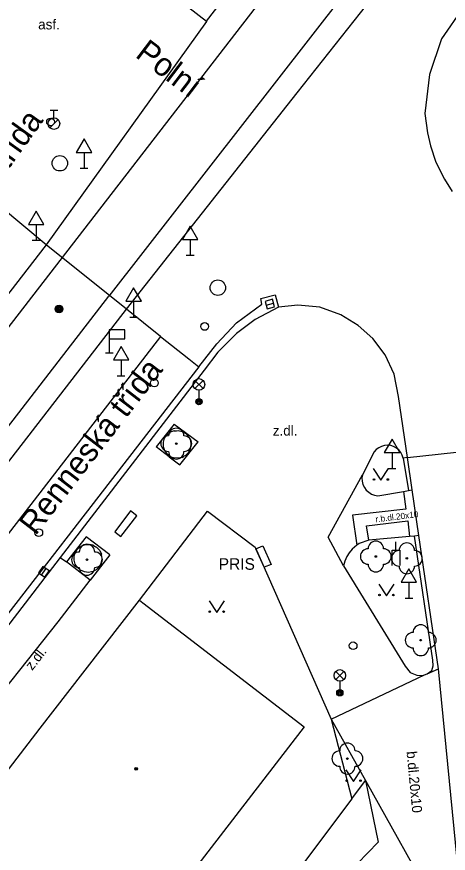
# Model space of a CAD drawing. Extents: x -598932 to -598196, y -1162207 to -1161504.
# Drawn here: x -598832.1 to -598804.1, y -1162101.4 to -1162047.2 of the extents above; entities that cross this region are included whole.
import ezdxf

# ---------------------------------------------------------------- set-up
doc = ezdxf.new("R2010")
doc.units = 0
for name, color, linetype in [('Level 22', 7, 'Continuous'), ('Level 25', 7, 'Continuous'), ('Level 27', 7, 'Continuous'), ('Level 28', 7, 'Continuous'), ('Level 33', 7, 'Continuous'), ('Level 34', 7, 'Continuous'), ('Level 36', 7, 'Continuous'), ('Level 38', 7, 'Continuous'), ('Level 39', 7, 'Continuous'), ('silnoproud - povrch.  znaky a  RIS  skut. velikost', 7, 'Continuous'), ('specificka linie pasportu komunikaci', 7, 'Continuous'), ('TM - budovy zdene_ betonove - VP', 7, 'Continuous'), ('TM - chodniky - VP', 7, 'Continuous'), ('TM - hranice souvisleho porostu (skupiny stromu_ kere)', 7, 'Continuous'), ('TM - komunikace - VP', 7, 'Continuous'), ('TM - MHD - osa koleji', 7, 'Continuous'), ('TM - plot dreveny_ kovovy - VP', 7, 'Continuous'), ('TM - popis objektu', 7, 'Continuous'), ('TM - popis povrchu', 7, 'Continuous'), ('TM - rozhrani mezi zpev. plochami mezi sebou - VP', 7, 'Continuous'), ('TM - rozhrani ploch obecne - VP', 7, 'Continuous'), ('ulice', 7, 'Continuous')]:
    doc.layers.add(name, color=color, linetype=linetype)

msp = doc.modelspace()

# ---------------------------------------------------------------- linework, layer by layer
at = {"layer": 'Level 22'}
for centre in [(-598821.73, -1162074.82), (-598827.51, -1162082.34), (-598808.81, -1162082.13), (-598806.8, -1162082.25), (-598805.9, -1162087.55), (-598810.65, -1162095.22)]:
    msp.add_circle(centre, 0.05, dxfattribs=at)
for centre, start, end in [((-598821.73, -1162074.32), 0, 180), ((-598822.23, -1162074.82), 90, 270), ((-598821.23, -1162074.82), 270, 90), ((-598821.73, -1162075.32), 180, 0), ((-598808.81, -1162081.63), 0, 180), ((-598806.8, -1162081.75), 0, 180), ((-598827.51, -1162081.84), 0, 180), ((-598809.31, -1162082.13), 90, 270), ((-598808.31, -1162082.13), 270, 90), ((-598807.3, -1162082.25), 90, 270), ((-598806.3, -1162082.25), 270, 90), ((-598828.01, -1162082.34), 90, 270), ((-598827.01, -1162082.34), 270, 90), ((-598827.51, -1162082.84), 180, 0), ((-598808.81, -1162082.63), 180, 0), ((-598806.8, -1162082.75), 180, 0), ((-598805.9, -1162087.05), 0, 180), ((-598806.4, -1162087.55), 90, 270), ((-598805.4, -1162087.55), 270, 90), ((-598805.9, -1162088.05), 180, 0), ((-598810.65, -1162094.72), 0, 180), ((-598811.15, -1162095.22), 90, 270), ((-598810.15, -1162095.22), 270, 90), ((-598810.65, -1162095.72), 180, 0)]:
    msp.add_arc(centre, 0.5, start, end, dxfattribs=at)
at = {"layer": 'Level 25'}
for radius in [0.25, 0.2, 0.15, 0.1, 0.05]:
    msp.add_circle((-598829.32, -1162066.1), radius, dxfattribs=at)
at = {"layer": 'Level 27'}
for p, q in [((-598815.911, -1162065.848), (-598815.429, -1162065.712)), ((-598830.453, -1162083.335), (-598830.167, -1162082.925))]:
    msp.add_line(p, q, dxfattribs=at)
for points in [[(-598815.842, -1162066.089), (-598815.361, -1162065.952), (-598815.498, -1162065.471), (-598815.979, -1162065.608)], [(-598830.248, -1162083.478), (-598829.962, -1162083.068), (-598830.372, -1162082.782), (-598830.658, -1162083.192)]]:
    msp.add_lwpolyline(points, close=True, dxfattribs=at)
for centre in [(-598829.27, -1162056.66), (-598819.04, -1162064.72)]:
    msp.add_circle(centre, 0.5, dxfattribs=at)
at = {"layer": 'Level 28'}
for p, q in [((-598829.9, -1162053.215), (-598829.4, -1162053.215)), ((-598829.65, -1162053.715), (-598829.65, -1162053.215)), ((-598829.908, -1162054.362), (-598829.378, -1162053.832))]:
    msp.add_line(p, q, dxfattribs=at)
for centre, radius in [((-598829.87, -1162053.98), 0.25), ((-598829.65, -1162054.09), 0.375), ((-598819.89, -1162067.23), 0.25), ((-598823.15, -1162070.89), 0.25), ((-598830.63, -1162080.59), 0.25), ((-598810.28, -1162087.91), 0.25)]:
    msp.add_circle(centre, radius, dxfattribs=at)
at = {"layer": 'Level 33'}
for p, q in [((-598820.525, -1162071.25), (-598819.995, -1162070.72)), ((-598820.525, -1162070.72), (-598819.995, -1162071.25)), ((-598820.26, -1162071.36), (-598820.26, -1162072.11)), ((-598811.405, -1162090.1), (-598810.875, -1162089.57)), ((-598811.405, -1162089.57), (-598810.875, -1162090.1)), ((-598811.14, -1162090.21), (-598811.14, -1162090.96))]:
    msp.add_line(p, q, dxfattribs=at)
for centre, radius in [((-598820.26, -1162070.985), 0.375), ((-598820.26, -1162072.11), 0.2), ((-598820.26, -1162072.11), 0.145), ((-598820.26, -1162072.11), 0.0876), ((-598811.14, -1162089.835), 0.375), ((-598811.14, -1162090.96), 0.2), ((-598811.14, -1162090.96), 0.145), ((-598811.14, -1162090.96), 0.0876)]:
    msp.add_circle(centre, radius, dxfattribs=at)
at = {"layer": 'Level 34'}
for p, q in [((-598827.7, -1162055.952), (-598827.7, -1162056.97)), ((-598827.95, -1162056.97), (-598827.45, -1162056.97)), ((-598830.8, -1162060.622), (-598830.8, -1162061.64)), ((-598831.05, -1162061.64), (-598830.55, -1162061.64)), ((-598820.83, -1162061.592), (-598820.83, -1162062.61)), ((-598821.08, -1162062.61), (-598820.58, -1162062.61)), ((-598824.49, -1162065.602), (-598824.49, -1162066.62)), ((-598824.74, -1162066.62), (-598824.24, -1162066.62)), ((-598826.07, -1162068.04), (-598826.07, -1162068.94)), ((-598826.32, -1162068.94), (-598825.82, -1162068.94)), ((-598825.3, -1162069.402), (-598825.3, -1162070.42)), ((-598825.55, -1162070.42), (-598825.05, -1162070.42)), ((-598807.76, -1162075.402), (-598807.76, -1162076.42)), ((-598808.01, -1162076.42), (-598807.51, -1162076.42)), ((-598806.67, -1162083.802), (-598806.67, -1162084.82)), ((-598806.92, -1162084.82), (-598806.42, -1162084.82))]:
    msp.add_line(p, q, dxfattribs=at)
for points in [[(-598828.2, -1162055.952), (-598827.2, -1162055.952), (-598827.7, -1162055.086)], [(-598831.3, -1162060.622), (-598830.3, -1162060.622), (-598830.8, -1162059.756)], [(-598821.33, -1162061.592), (-598820.33, -1162061.592), (-598820.83, -1162060.726)], [(-598824.99, -1162065.602), (-598823.99, -1162065.602), (-598824.49, -1162064.736)], [(-598826.07, -1162068.04), (-598825.07, -1162068.04), (-598825.07, -1162067.44), (-598826.07, -1162067.44)], [(-598825.8, -1162069.402), (-598824.8, -1162069.402), (-598825.3, -1162068.536)], [(-598808.26, -1162075.402), (-598807.26, -1162075.402), (-598807.76, -1162074.536)], [(-598807.17, -1162083.802), (-598806.17, -1162083.802), (-598806.67, -1162082.936)]]:
    msp.add_lwpolyline(points, close=True, dxfattribs=at)
at = {"layer": 'Level 36'}
for points in [[(-598808.98, -1162076.44), (-598808.48, -1162077.19), (-598807.98, -1162076.44)], [(-598808.62, -1162083.93), (-598808.12, -1162084.68), (-598807.62, -1162083.93)], [(-598819.61, -1162085), (-598819.11, -1162085.75), (-598818.61, -1162085)], [(-598810.75, -1162095.95), (-598810.25, -1162096.7), (-598809.75, -1162095.95)]]:
    msp.add_lwpolyline(points, dxfattribs=at)
for centre in [(-598808.93, -1162077.14), (-598808.031, -1162077.14), (-598808.57, -1162084.63), (-598807.671, -1162084.63), (-598819.56, -1162085.7), (-598818.661, -1162085.7), (-598810.7, -1162096.65), (-598809.801, -1162096.65)]:
    msp.add_circle(centre, 0.05, dxfattribs=at)
at = {"layer": 'Level 38'}
msp.add_line((-598807.51, -1162081.72), (-598807.51, -1162081.19), dxfattribs=at)
msp.add_lwpolyline([(-598807.76, -1162082.72), (-598807.76, -1162081.72), (-598807.26, -1162081.72), (-598807.26, -1162082.72)], dxfattribs=at)
at = {"layer": 'Level 39'}
for radius in [0.09, 0.0398]:
    msp.add_circle((-598824.32, -1162095.88), radius, dxfattribs=at)
at = {"layer": 'silnoproud - povrch.  znaky a  RIS  skut. velikost'}
for points in [[(-598824.69, -1162079.18), (-598825.71, -1162080.54)], [(-598825.31, -1162080.84), (-598824.29, -1162079.49)], [(-598824.29, -1162079.49), (-598824.69, -1162079.18)], [(-598825.71, -1162080.54), (-598825.31, -1162080.84)], [(-598816.57, -1162081.63), (-598816.12, -1162081.43)], [(-598816.03, -1162082.83), (-598816.57, -1162081.63)], [(-598816.12, -1162081.43), (-598815.59, -1162082.64)], [(-598815.59, -1162082.64), (-598816.03, -1162082.83)]]:
    msp.add_lwpolyline(points, dxfattribs=at)
at = {"layer": 'specificka linie pasportu komunikaci'}
for points in [[(-598813.9, -1162052.09), (-598805.7, -1162041.71)], [(-598819.77, -1162047.46), (-598819.783, -1162047.478), (-598830.15, -1162061.94)], [(-598824.95, -1162066.1), (-598813.9, -1162052.09)], [(-598806.76, -1162075.71), (-598798.43, -1162074.82)], [(-598829.24, -1162082.19), (-598828.83, -1162082.48)], [(-598834.938, -1162093.363), (-598829.379, -1162086.369), (-598827.311, -1162083.663)]]:
    msp.add_lwpolyline(points, dxfattribs=at)
at = {"layer": 'TM - budovy zdene_ betonove - VP'}
for points in [[(-598828.76, -1162090.93), (-598824.11, -1162084.95)], [(-598824.11, -1162084.95), (-598823.89, -1162085.14)], [(-598823.89, -1162085.14), (-598813.45, -1162093.17)], [(-598830.54, -1162093.24), (-598828.76, -1162090.93)], [(-598813.45, -1162093.17), (-598819.68, -1162101.25), (-598824.4, -1162107.36)], [(-598835.09, -1162099.17), (-598830.54, -1162093.24)]]:
    msp.add_lwpolyline(points, dxfattribs=at)
at = {"layer": 'TM - chodniky - VP'}
for points in [[(-598830.15, -1162061.94), (-598878.32, -1162124.28), (-598878.73, -1162124)], [(-598872.98, -1162129), (-598873.3, -1162128.69), (-598824.95, -1162066.1)], [(-598807.03, -1162075.75), (-598807.094, -1162075.56), (-598807.193, -1162075.385), (-598807.323, -1162075.231), (-598807.479, -1162075.105), (-598807.656, -1162075.01), (-598807.848, -1162074.95), (-598808.048, -1162074.927), (-598808.248, -1162074.942), (-598808.442, -1162074.995), (-598808.623, -1162075.082), (-598808.784, -1162075.202), (-598808.92, -1162075.35), (-598809.68, -1162076.83)], [(-598806.76, -1162075.71), (-598807.03, -1162075.75)], [(-598809.68, -1162076.83), (-598809.709, -1162077.042), (-598809.696, -1162077.255), (-598809.644, -1162077.462), (-598809.553, -1162077.655), (-598809.427, -1162077.828), (-598809.271, -1162077.973), (-598809.09, -1162078.086), (-598808.89, -1162078.163), (-598808.68, -1162078.2), (-598807.01, -1162077.91)], [(-598807.01, -1162077.91), (-598806.7, -1162077.86)], [(-598806.7, -1162077.86), (-598806.45, -1162077.82)], [(-598809.27, -1162081.07), (-598809.88, -1162081.28), (-598810.04, -1162081.4)], [(-598806.62, -1162080.83), (-598809.27, -1162081.07)], [(-598806.3, -1162080.81), (-598806.62, -1162080.83)], [(-598806.03, -1162080.77), (-598806.3, -1162080.81)], [(-598810.04, -1162081.4), (-598810.35, -1162081.66), (-598810.531, -1162081.887), (-598810.69, -1162082.14), (-598810.814, -1162082.436), (-598810.91, -1162082.74)], [(-598810.91, -1162082.74), (-598806.91, -1162089.23), (-598806.58, -1162089.64), (-598806.15, -1162089.82), (-598805.83, -1162089.84), (-598805.66, -1162089.79)], [(-598805.66, -1162089.79), (-598805.49, -1162089.74)], [(-598805.49, -1162089.74), (-598804.76, -1162089.4)], [(-598811.7, -1162092.66), (-598809.48, -1162096.64)], [(-598809.48, -1162096.64), (-598804.76, -1162105.11), (-598803.96, -1162113.33), (-598803.69, -1162116.16)]]:
    msp.add_lwpolyline(points, dxfattribs=at)
at = {"layer": 'TM - hranice souvisleho porostu (skupiny stromu_ kere)'}
for points in [[(-598809.48, -1162096.64), (-598808.65, -1162100.63), (-598814.67, -1162106.85), (-598816.42, -1162105.9)], [(-598810.37, -1162097.83), (-598809.48, -1162096.64)]]:
    msp.add_lwpolyline(points, dxfattribs=at)
at = {"layer": 'TM - komunikace - VP'}
for points in [[(-598838.9, -1162032.64), (-598834.74, -1162035.86), (-598819.77, -1162047.46), (-598811.77, -1162037.09)], [(-598801.76, -1162044.51), (-598804.55, -1162048.6)], [(-598804.55, -1162048.6), (-598805.33, -1162050.9), (-598805.63, -1162053.44)], [(-598805.63, -1162053.44), (-598805.472, -1162054.695), (-598805.28, -1162055.53), (-598804.916, -1162056.587), (-598804.37, -1162057.68)], [(-598804.37, -1162057.68), (-598803.87, -1162058.48)], [(-598830.15, -1162061.94), (-598833.19, -1162059.42)], [(-598824.95, -1162066.1), (-598830.15, -1162061.94)], [(-598815.12, -1162065.99), (-598816.63, -1162066.78), (-598817.82, -1162067.68), (-598819.04, -1162068.9), (-598819.92, -1162070.07), (-598829.24, -1162082.19), (-598837.49, -1162092.92)], [(-598806.76, -1162075.71), (-598807.34, -1162071.76), (-598807.63, -1162070.32), (-598808.2, -1162069.07), (-598809, -1162068.01), (-598809.95, -1162067.16), (-598811.07, -1162066.48), (-598812.44, -1162065.98), (-598813.85, -1162065.86), (-598815.12, -1162065.99)], [(-598822.76, -1162067.88), (-598824.95, -1162066.1)], [(-598822.76, -1162067.88), (-598871.05, -1162130.45)], [(-598806.45, -1162077.82), (-598806.76, -1162075.71)], [(-598806.03, -1162080.77), (-598806.45, -1162077.82)], [(-598804.76, -1162089.4), (-598806.03, -1162080.77)], [(-598797.94, -1162159.08), (-598802.44, -1162113.12), (-598803.25, -1162104.84), (-598804.76, -1162089.4)]]:
    msp.add_lwpolyline(points, dxfattribs=at)
at = {"layer": 'TM - MHD - osa koleji'}
for points in [[(-598772.31, -1161989.08), (-598809.8, -1162037.73), (-598829.26, -1162062.96)], [(-598769.53, -1161992.03), (-598806.58, -1162040.17), (-598826.1, -1162065.26)], [(-598829.26, -1162062.96), (-598932.017, -1162196.015)], [(-598932.017, -1162202.584), (-598826.1, -1162065.26)]]:
    msp.add_lwpolyline(points, dxfattribs=at)
at = {"layer": 'TM - plot dreveny_ kovovy - VP'}
for points in [[(-598824.11, -1162084.95), (-598819.71, -1162079.2), (-598816.62, -1162081.53), (-598811.7, -1162092.66)], [(-598811.7, -1162092.66), (-598810.37, -1162097.83)], [(-598810.37, -1162097.83), (-598816.42, -1162105.9)]]:
    msp.add_lwpolyline(points, dxfattribs=at)
at = {"layer": 'TM - rozhrani mezi zpev. plochami mezi sebou - VP'}
for points in [[(-598821.86, -1162073.55), (-598823.022, -1162075.03)], [(-598821.864, -1162073.55), (-598820.307, -1162074.701)], [(-598822.188, -1162075.665), (-598821.507, -1162076.194), (-598820.31, -1162074.7)], [(-598822.188, -1162075.665), (-598823.022, -1162075.03)], [(-598810.91, -1162082.74), (-598811.9, -1162080.88), (-598809.68, -1162076.83)], [(-598807.01, -1162077.91), (-598806.87, -1162079.06), (-598810.31, -1162079.45), (-598810.04, -1162081.4)], [(-598809.27, -1162081.07), (-598809.42, -1162080.15), (-598806.74, -1162079.83), (-598806.62, -1162080.83)], [(-598826.021, -1162082.022), (-598827.569, -1162080.865), (-598828.83, -1162082.48)], [(-598826.021, -1162082.022), (-598827.311, -1162083.663), (-598828.83, -1162082.48)], [(-598811.7, -1162092.66), (-598805.66, -1162089.79)]]:
    msp.add_lwpolyline(points, dxfattribs=at)
at = {"layer": 'TM - rozhrani ploch obecne - VP'}
for points in [[(-598817.82, -1162067), (-598816.19, -1162065.79), (-598816.25, -1162065.42), (-598815.33, -1162065.19), (-598815.12, -1162065.99)], [(-598819.1, -1162068.35), (-598817.82, -1162067)], [(-598822.76, -1162067.88), (-598820.92, -1162069.33), (-598820.26, -1162069.85)], [(-598820.26, -1162069.85), (-598819.1, -1162068.35)], [(-598820.26, -1162069.85), (-598837.88, -1162092.61), (-598849.59, -1162107.76), (-598859.61, -1162120.56), (-598869.79, -1162133.87), (-598880.39, -1162147.44), (-598892.62, -1162163.26), (-598900.1, -1162173.29), (-598909.58, -1162185.34), (-598919.91, -1162198.66), (-598926.357, -1162206.96)], [(-598822.565, -1162074.73), (-598822.485, -1162074.476), (-598822.332, -1162074.257), (-598822.122, -1162074.089)], [(-598821.872, -1162073.992), (-598822.117, -1162074.085), (-598822.122, -1162074.089)], [(-598821.872, -1162073.992), (-598821.721, -1162073.982)], [(-598821.721, -1162073.982), (-598821.606, -1162073.974)], [(-598821.606, -1162073.974), (-598821.344, -1162074.035), (-598821.115, -1162074.168), (-598820.932, -1162074.366)], [(-598822.567, -1162075), (-598822.565, -1162074.73)], [(-598820.815, -1162074.614), (-598820.777, -1162074.886), (-598820.821, -1162075.15), (-598820.941, -1162075.389)], [(-598820.932, -1162074.366), (-598820.815, -1162074.614)], [(-598822.57, -1162075), (-598822.486, -1162075.259), (-598822.343, -1162075.476)], [(-598822.13, -1162075.649), (-598822.343, -1162075.476)], [(-598822.13, -1162075.649), (-598821.887, -1162075.745)], [(-598821.352, -1162075.712), (-598821.621, -1162075.769), (-598821.887, -1162075.745)], [(-598821.352, -1162075.712), (-598821.265, -1162075.661)], [(-598820.94, -1162075.39), (-598821.126, -1162075.583), (-598821.265, -1162075.661)], [(-598807.03, -1162075.75), (-598806.7, -1162077.86)], [(-598805.49, -1162089.74), (-598805.19, -1162089.51), (-598805.09, -1162089.21), (-598805.12, -1162088.84), (-598806.3, -1162080.81)], [(-598828.253, -1162081.839), (-598828.097, -1162081.62), (-598828.01, -1162081.553)], [(-598828.01, -1162081.553), (-598827.883, -1162081.455)], [(-598827.883, -1162081.455), (-598827.631, -1162081.363), (-598827.362, -1162081.344)], [(-598827.113, -1162081.405), (-598827.362, -1162081.344)], [(-598827.113, -1162081.405), (-598826.949, -1162081.498)], [(-598826.748, -1162081.677), (-598826.862, -1162081.547), (-598826.949, -1162081.498)], [(-598826.748, -1162081.677), (-598826.688, -1162081.745), (-598826.572, -1162081.986)], [(-598827.677, -1162083.13), (-598827.92, -1162083.026), (-598828.129, -1162082.848), (-598828.273, -1162082.625), (-598828.345, -1162082.368), (-598828.339, -1162082.095), (-598828.253, -1162081.839)], [(-598826.663, -1162082.703), (-598826.582, -1162082.565), (-598826.533, -1162082.312), (-598826.529, -1162082.255), (-598826.568, -1162081.993), (-598826.572, -1162081.986)], [(-598826.663, -1162082.703), (-598826.715, -1162082.799), (-598826.907, -1162082.988)], [(-598827.222, -1162083.126), (-598827.41, -1162083.161), (-598827.677, -1162083.13)], [(-598826.907, -1162082.988), (-598826.912, -1162082.991), (-598827.147, -1162083.113), (-598827.222, -1162083.126)]]:
    msp.add_lwpolyline(points, dxfattribs=at)

# ---------------------------------------------------------------- texts
at = {"layer": 'TM - popis objektu'}
msp.add_text('PRIS', height=0.75, dxfattribs=at).set_placement((-598818.98, -1162082.99))
at = {"layer": 'TM - popis povrchu'}
for s, p in [('asf.', (-598830.67, -1162047.99)), ('z.dl.', (-598815.48, -1162074.3))]:
    msp.add_text(s, height=0.65, dxfattribs=at).set_placement(p)
for s, height, rotation, p in [('r.b.dl.20x10', 0.4, 7, (-598808.81, -1162079.92)), ('z.dl.', 0.65, 52, (-598831.06, -1162089.55)), ('b.dl.20x10', 0.65, 275.35, (-598806.82, -1162094.77))]:
    msp.add_text(s, height=height, rotation=rotation, dxfattribs=at).set_placement(p)
at = {"layer": 'ulice'}
for s, rotation, p in [('Polní', 322.7836, (-598824.449, -1162049.733)), ('Renneská třída', 54.3521, (-598838.221, -1162064.931)), ('Renneská třída', 52.4106, (-598830.843, -1162080.823))]:
    msp.add_text(s, height=1.5, rotation=rotation, dxfattribs=at).set_placement(p)

doc.saveas('drawing.dxf')
